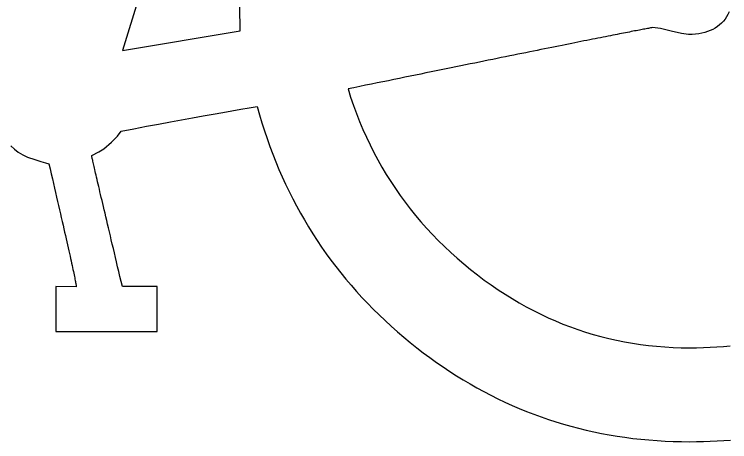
# Model space of a CAD drawing. Extents: x 99958 to 100176, y 99935 to 100011.
# Drawn here: x 100105.4869 to 100105.5492, y 99943.4617 to 99943.499 of the extents above; entities that cross this region are included whole.
import ezdxf

# ---------------------------------------------------------------- set-up
doc = ezdxf.new("R2010")
doc.units = 0
doc.layers.add('TR_SN_ConstructionSigns', color=7, linetype='Continuous')

msp = doc.modelspace()

# ---------------------------------------------------------------- linework, layer by layer
at = {"layer": 'TR_SN_ConstructionSigns'}
for p, q in [((100105.510618, 99943.54238), (100105.496308, 99943.495831)), ((100105.506554, 99943.497537), (100105.506547, 99943.499675)), ((100105.549089, 99943.498985), (100105.548969, 99943.498773)), ((100105.549197, 99943.499211), (100105.549089, 99943.498985)), ((100105.548532, 99943.498218), (100105.548361, 99943.498061)), ((100105.54869, 99943.49839), (100105.548532, 99943.498218)), ((100105.548836, 99943.498574), (100105.54869, 99943.49839)), ((100105.548969, 99943.498773), (100105.548836, 99943.498574)), ((100105.496308, 99943.495831), (100105.506554, 99943.497537)), ((100105.540951, 99943.497537), (100105.540803, 99943.497508)), ((100105.541094, 99943.497564), (100105.540951, 99943.497537)), ((100105.541233, 99943.497591), (100105.541094, 99943.497564)), ((100105.541366, 99943.497616), (100105.541233, 99943.497591)), ((100105.541494, 99943.497641), (100105.541366, 99943.497616)), ((100105.541617, 99943.497664), (100105.541494, 99943.497641)), ((100105.541736, 99943.497686), (100105.541617, 99943.497664)), ((100105.541849, 99943.497708), (100105.541736, 99943.497686)), ((100105.541957, 99943.497728), (100105.541849, 99943.497708)), ((100105.542061, 99943.497747), (100105.541957, 99943.497728)), ((100105.542159, 99943.497765), (100105.542061, 99943.497747)), ((100105.542252, 99943.497782), (100105.542159, 99943.497765)), ((100105.542341, 99943.497798), (100105.542252, 99943.497782)), ((100105.542424, 99943.497813), (100105.542341, 99943.497798)), ((100105.542502, 99943.497827), (100105.542424, 99943.497813)), ((100105.543201, 99943.497752), (100105.542502, 99943.497827)), ((100105.544132, 99943.49753), (100105.543201, 99943.497752)), ((100105.54755, 99943.497568), (100105.547316, 99943.497479)), ((100105.547772, 99943.497671), (100105.54755, 99943.497568)), ((100105.547981, 99943.497787), (100105.547772, 99943.497671)), ((100105.548177, 99943.497917), (100105.547981, 99943.497787)), ((100105.548361, 99943.498061), (100105.548177, 99943.497917)), ((100105.537979, 99943.496954), (100105.537751, 99943.496908)), ((100105.538202, 99943.496998), (100105.537979, 99943.496954)), ((100105.538421, 99943.497041), (100105.538202, 99943.496998)), ((100105.538634, 99943.497084), (100105.538421, 99943.497041)), ((100105.538842, 99943.497125), (100105.538634, 99943.497084)), ((100105.539045, 99943.497165), (100105.538842, 99943.497125)), ((100105.539243, 99943.497204), (100105.539045, 99943.497165)), ((100105.539437, 99943.497242), (100105.539243, 99943.497204)), ((100105.539625, 99943.497279), (100105.539437, 99943.497242)), ((100105.539808, 99943.497315), (100105.539625, 99943.497279)), ((100105.539986, 99943.49735), (100105.539808, 99943.497315)), ((100105.54016, 99943.497384), (100105.539986, 99943.49735)), ((100105.540328, 99943.497416), (100105.54016, 99943.497384)), ((100105.540491, 99943.497448), (100105.540328, 99943.497416)), ((100105.540649, 99943.497479), (100105.540491, 99943.497448)), ((100105.540803, 99943.497508), (100105.540649, 99943.497479)), ((100105.545034, 99943.497307), (100105.544132, 99943.49753)), ((100105.545644, 99943.497233), (100105.545034, 99943.497307)), ((100105.545955, 99943.49724), (100105.545644, 99943.497233)), ((100105.546252, 99943.49726), (100105.545955, 99943.49724)), ((100105.546537, 99943.497294), (100105.546252, 99943.49726)), ((100105.54681, 99943.497342), (100105.546537, 99943.497294)), ((100105.547069, 99943.497404), (100105.54681, 99943.497342)), ((100105.547316, 99943.497479), (100105.547069, 99943.497404)), ((100105.534911, 99943.49634), (100105.534623, 99943.496282)), ((100105.535194, 99943.496397), (100105.534911, 99943.49634)), ((100105.535472, 99943.496453), (100105.535194, 99943.496397)), ((100105.535746, 99943.496508), (100105.535472, 99943.496453)), ((100105.536014, 99943.496561), (100105.535746, 99943.496508)), ((100105.536277, 99943.496614), (100105.536014, 99943.496561)), ((100105.536535, 99943.496666), (100105.536277, 99943.496614)), ((100105.536788, 99943.496716), (100105.536535, 99943.496666)), ((100105.537036, 99943.496766), (100105.536788, 99943.496716)), ((100105.53728, 99943.496814), (100105.537036, 99943.496766)), ((100105.537518, 99943.496862), (100105.53728, 99943.496814)), ((100105.537751, 99943.496908), (100105.537518, 99943.496862)), ((100105.531805, 99943.495713), (100105.531467, 99943.495645)), ((100105.532138, 99943.49578), (100105.531805, 99943.495713)), ((100105.532466, 99943.495847), (100105.532138, 99943.49578)), ((100105.532789, 99943.495912), (100105.532466, 99943.495847)), ((100105.533107, 99943.495976), (100105.532789, 99943.495912)), ((100105.53342, 99943.49604), (100105.533107, 99943.495976)), ((100105.533729, 99943.496102), (100105.53342, 99943.49604)), ((100105.534032, 99943.496163), (100105.533729, 99943.496102)), ((100105.53433, 99943.496223), (100105.534032, 99943.496163)), ((100105.534623, 99943.496282), (100105.53433, 99943.496223)), ((100105.528582, 99943.495059), (100105.528199, 99943.494981)), ((100105.52896, 99943.495136), (100105.528582, 99943.495059)), ((100105.529333, 99943.495212), (100105.52896, 99943.495136)), ((100105.529701, 99943.495286), (100105.529333, 99943.495212)), ((100105.530064, 99943.49536), (100105.529701, 99943.495286)), ((100105.530422, 99943.495433), (100105.530064, 99943.49536)), ((100105.530776, 99943.495504), (100105.530422, 99943.495433)), ((100105.531124, 99943.495575), (100105.530776, 99943.495504)), ((100105.531467, 99943.495645), (100105.531124, 99943.495575)), ((100105.525796, 99943.494491), (100105.525378, 99943.494406)), ((100105.526209, 99943.494576), (100105.525796, 99943.494491)), ((100105.526617, 99943.494659), (100105.526209, 99943.494576)), ((100105.52702, 99943.494741), (100105.526617, 99943.494659)), ((100105.527418, 99943.494822), (100105.52702, 99943.494741)), ((100105.527811, 99943.494902), (100105.527418, 99943.494822)), ((100105.528199, 99943.494981), (100105.527811, 99943.494902)), ((100105.522765, 99943.493872), (100105.522312, 99943.49378)), ((100105.523213, 99943.493964), (100105.522765, 99943.493872)), ((100105.523656, 99943.494054), (100105.523213, 99943.493964)), ((100105.524094, 99943.494144), (100105.523656, 99943.494054)), ((100105.524527, 99943.494232), (100105.524094, 99943.494144)), ((100105.524955, 99943.49432), (100105.524527, 99943.494232)), ((100105.525378, 99943.494406), (100105.524955, 99943.49432)), ((100105.519489, 99943.493202), (100105.519001, 99943.493102)), ((100105.519972, 99943.493301), (100105.519489, 99943.493202)), ((100105.52045, 99943.493399), (100105.519972, 99943.493301)), ((100105.520923, 99943.493496), (100105.52045, 99943.493399)), ((100105.521391, 99943.493591), (100105.520923, 99943.493496)), ((100105.521854, 99943.493686), (100105.521391, 99943.493591)), ((100105.522312, 99943.49378), (100105.521854, 99943.493686)), ((100105.516486, 99943.492586), (100105.515968, 99943.49248)), ((100105.516999, 99943.492692), (100105.516486, 99943.492586)), ((100105.517507, 99943.492796), (100105.516999, 99943.492692)), ((100105.51801, 99943.492899), (100105.517507, 99943.492796)), ((100105.518508, 99943.493001), (100105.51801, 99943.492899)), ((100105.519001, 99943.493102), (100105.518508, 99943.493001)), ((100105.515968, 99943.49248), (100105.516199, 99943.491754)), ((100105.516199, 99943.491754), (100105.516445, 99943.491038)), ((100105.505853, 99943.49057), (100105.506622, 99943.490701)), ((100105.506622, 99943.490701), (100105.507356, 99943.490823)), ((100105.507356, 99943.490823), (100105.508055, 99943.490937)), ((100105.508055, 99943.490937), (100105.508254, 99943.490227)), ((100105.516445, 99943.491038), (100105.516705, 99943.490331)), ((100105.502415, 99943.489963), (100105.503328, 99943.490127)), ((100105.503328, 99943.490127), (100105.504205, 99943.490283)), ((100105.504205, 99943.490283), (100105.505047, 99943.490431)), ((100105.505047, 99943.490431), (100105.505853, 99943.49057)), ((100105.508254, 99943.490227), (100105.508464, 99943.489525)), ((100105.516705, 99943.490331), (100105.516979, 99943.489633)), ((100105.499461, 99943.489419), (100105.500481, 99943.489609)), ((100105.500481, 99943.489609), (100105.501466, 99943.48979)), ((100105.501466, 99943.48979), (100105.502415, 99943.489963)), ((100105.508464, 99943.489525), (100105.508685, 99943.48883)), ((100105.516979, 99943.489633), (100105.517268, 99943.488946)), ((100105.496184, 99943.488799), (100105.497312, 99943.489014)), ((100105.497312, 99943.489014), (100105.498404, 99943.489221)), ((100105.498404, 99943.489221), (100105.499461, 99943.489419)), ((100105.508685, 99943.48883), (100105.508916, 99943.488142)), ((100105.517268, 99943.488946), (100105.517571, 99943.488268)), ((100105.495356, 99943.487848), (100105.495861, 99943.488363)), ((100105.495861, 99943.488363), (100105.496184, 99943.488799)), ((100105.517571, 99943.488268), (100105.517888, 99943.4876)), ((100105.494671, 99943.487254), (100105.495356, 99943.487848)), ((100105.508916, 99943.488142), (100105.509158, 99943.487461)), ((100105.517888, 99943.4876), (100105.51822, 99943.486941)), ((100105.486582, 99943.487529), (100105.486886, 99943.487239)), ((100105.486886, 99943.487239), (100105.487229, 99943.486978)), ((100105.487229, 99943.486978), (100105.487612, 99943.486745)), ((100105.493624, 99943.48666), (100105.494235, 99943.486987)), ((100105.494235, 99943.486987), (100105.494671, 99943.487254)), ((100105.509158, 99943.487461), (100105.509411, 99943.486787)), ((100105.51822, 99943.486941), (100105.518566, 99943.486292)), ((100105.487612, 99943.486745), (100105.488034, 99943.486541)), ((100105.488034, 99943.486541), (100105.488674, 99943.486326)), ((100105.488674, 99943.486326), (100105.489198, 99943.486155)), ((100105.493625, 99943.486651), (100105.493624, 99943.48666)), ((100105.493628, 99943.486633), (100105.493625, 99943.486651)), ((100105.493633, 99943.486606), (100105.493628, 99943.486633)), ((100105.493641, 99943.48657), (100105.493633, 99943.486606)), ((100105.493651, 99943.486524), (100105.493641, 99943.48657)), ((100105.493662, 99943.48647), (100105.493651, 99943.486524)), ((100105.493676, 99943.486408), (100105.493662, 99943.48647)), ((100105.493692, 99943.486336), (100105.493676, 99943.486408)), ((100105.493711, 99943.486255), (100105.493692, 99943.486336)), ((100105.509411, 99943.486787), (100105.509674, 99943.486121)), ((100105.489198, 99943.486155), (100105.489605, 99943.486029)), ((100105.489605, 99943.486029), (100105.489896, 99943.485947)), ((100105.489896, 99943.485947), (100105.489999, 99943.485504)), ((100105.493731, 99943.486165), (100105.493711, 99943.486255)), ((100105.493753, 99943.486066), (100105.493731, 99943.486165)), ((100105.493778, 99943.485958), (100105.493753, 99943.486066)), ((100105.493805, 99943.485842), (100105.493778, 99943.485958)), ((100105.493834, 99943.485716), (100105.493805, 99943.485842)), ((100105.493865, 99943.485582), (100105.493834, 99943.485716)), ((100105.509674, 99943.486121), (100105.509949, 99943.485461)), ((100105.518566, 99943.486292), (100105.518927, 99943.485652)), ((100105.489999, 99943.485504), (100105.490099, 99943.485071)), ((100105.490099, 99943.485071), (100105.490197, 99943.484647)), ((100105.493898, 99943.485438), (100105.493865, 99943.485582)), ((100105.493933, 99943.485286), (100105.493898, 99943.485438)), ((100105.493971, 99943.485124), (100105.493933, 99943.485286)), ((100105.49401, 99943.484954), (100105.493971, 99943.485124)), ((100105.509949, 99943.485461), (100105.510233, 99943.484809)), ((100105.518927, 99943.485652), (100105.519302, 99943.485022)), ((100105.490197, 99943.484647), (100105.490293, 99943.484233)), ((100105.494052, 99943.484774), (100105.49401, 99943.484954)), ((100105.494096, 99943.484586), (100105.494052, 99943.484774)), ((100105.494142, 99943.484389), (100105.494096, 99943.484586)), ((100105.510233, 99943.484809), (100105.510529, 99943.484164)), ((100105.519302, 99943.485022), (100105.519691, 99943.484402)), ((100105.490293, 99943.484233), (100105.490387, 99943.483827)), ((100105.490387, 99943.483827), (100105.490478, 99943.483431)), ((100105.49419, 99943.484183), (100105.494142, 99943.484389)), ((100105.49424, 99943.483967), (100105.49419, 99943.484183)), ((100105.494293, 99943.483743), (100105.49424, 99943.483967)), ((100105.510529, 99943.484164), (100105.510835, 99943.483526)), ((100105.519691, 99943.484402), (100105.520094, 99943.483791)), ((100105.490478, 99943.483431), (100105.490567, 99943.483045)), ((100105.494348, 99943.48351), (100105.494293, 99943.483743)), ((100105.494404, 99943.483268), (100105.494348, 99943.48351)), ((100105.494463, 99943.483017), (100105.494404, 99943.483268)), ((100105.510835, 99943.483526), (100105.511152, 99943.482895)), ((100105.520094, 99943.483791), (100105.520512, 99943.48319)), ((100105.490567, 99943.483045), (100105.490654, 99943.482667)), ((100105.490654, 99943.482667), (100105.490738, 99943.482299)), ((100105.494524, 99943.482757), (100105.494463, 99943.483017)), ((100105.494587, 99943.482489), (100105.494524, 99943.482757)), ((100105.511152, 99943.482895), (100105.511479, 99943.482271)), ((100105.520512, 99943.48319), (100105.520945, 99943.482599)), ((100105.520945, 99943.482599), (100105.521391, 99943.482017)), ((100105.490738, 99943.482299), (100105.490821, 99943.48194)), ((100105.494653, 99943.482211), (100105.494587, 99943.482489)), ((100105.49472, 99943.481924), (100105.494653, 99943.482211)), ((100105.511479, 99943.482271), (100105.511818, 99943.481655)), ((100105.521391, 99943.482017), (100105.521852, 99943.481445)), ((100105.490821, 99943.48194), (100105.490901, 99943.481591)), ((100105.490901, 99943.481591), (100105.490978, 99943.481251)), ((100105.49479, 99943.481628), (100105.49472, 99943.481924)), ((100105.494861, 99943.481324), (100105.49479, 99943.481628)), ((100105.494935, 99943.48101), (100105.494861, 99943.481324)), ((100105.511818, 99943.481655), (100105.512167, 99943.481045)), ((100105.521852, 99943.481445), (100105.522328, 99943.480883)), ((100105.490978, 99943.481251), (100105.491054, 99943.48092)), ((100105.491054, 99943.48092), (100105.491127, 99943.480599)), ((100105.495011, 99943.480687), (100105.494935, 99943.48101)), ((100105.512167, 99943.481045), (100105.512526, 99943.480443)), ((100105.522328, 99943.480883), (100105.522818, 99943.48033)), ((100105.491127, 99943.480599), (100105.491198, 99943.480287)), ((100105.491198, 99943.480287), (100105.491267, 99943.479984)), ((100105.495089, 99943.480356), (100105.495011, 99943.480687)), ((100105.49517, 99943.480015), (100105.495089, 99943.480356)), ((100105.512526, 99943.480443), (100105.512897, 99943.479848)), ((100105.522818, 99943.48033), (100105.523322, 99943.479786)), ((100105.491267, 99943.479984), (100105.491333, 99943.47969)), ((100105.491333, 99943.47969), (100105.491397, 99943.479406)), ((100105.495252, 99943.479666), (100105.49517, 99943.480015)), ((100105.495337, 99943.479308), (100105.495252, 99943.479666)), ((100105.512897, 99943.479848), (100105.513278, 99943.47926)), ((100105.523322, 99943.479786), (100105.52384, 99943.479253)), ((100105.491397, 99943.479406), (100105.491459, 99943.479131)), ((100105.491459, 99943.479131), (100105.491519, 99943.478866)), ((100105.491519, 99943.478866), (100105.491576, 99943.47861)), ((100105.495423, 99943.47894), (100105.495337, 99943.479308)), ((100105.495512, 99943.478564), (100105.495423, 99943.47894)), ((100105.513278, 99943.47926), (100105.513669, 99943.478679)), ((100105.52384, 99943.479253), (100105.524373, 99943.478729)), ((100105.491576, 99943.47861), (100105.491631, 99943.478363)), ((100105.491631, 99943.478363), (100105.491684, 99943.478125)), ((100105.495603, 99943.478179), (100105.495512, 99943.478564)), ((100105.513669, 99943.478679), (100105.514072, 99943.478106)), ((100105.524373, 99943.478729), (100105.52492, 99943.478214)), ((100105.52492, 99943.478214), (100105.525482, 99943.47771)), ((100105.491684, 99943.478125), (100105.491735, 99943.477897)), ((100105.491735, 99943.477897), (100105.491783, 99943.477678)), ((100105.491783, 99943.477678), (100105.491829, 99943.477468)), ((100105.495696, 99943.477784), (100105.495603, 99943.478179)), ((100105.495792, 99943.477381), (100105.495696, 99943.477784)), ((100105.514072, 99943.478106), (100105.514485, 99943.477539)), ((100105.525482, 99943.47771), (100105.526058, 99943.477214)), ((100105.491829, 99943.477468), (100105.491873, 99943.477268)), ((100105.491873, 99943.477268), (100105.491915, 99943.477077)), ((100105.491915, 99943.477077), (100105.491954, 99943.476895)), ((100105.495889, 99943.476969), (100105.495792, 99943.477381)), ((100105.495989, 99943.476548), (100105.495889, 99943.476969)), ((100105.514485, 99943.477539), (100105.514908, 99943.47698)), ((100105.514908, 99943.47698), (100105.515343, 99943.476428)), ((100105.526058, 99943.477214), (100105.526648, 99943.476729)), ((100105.491954, 99943.476895), (100105.491991, 99943.476723)), ((100105.491991, 99943.476723), (100105.492026, 99943.47656)), ((100105.492026, 99943.47656), (100105.492058, 99943.476406)), ((100105.492058, 99943.476406), (100105.492088, 99943.476262)), ((100105.49609, 99943.476118), (100105.495989, 99943.476548)), ((100105.515343, 99943.476428), (100105.515788, 99943.475883)), ((100105.526648, 99943.476729), (100105.527253, 99943.476253)), ((100105.492088, 99943.476262), (100105.492116, 99943.476126)), ((100105.492116, 99943.476126), (100105.492142, 99943.476001)), ((100105.492142, 99943.476001), (100105.492166, 99943.475884)), ((100105.492166, 99943.475884), (100105.492187, 99943.475777)), ((100105.492187, 99943.475777), (100105.492206, 99943.475679)), ((100105.496194, 99943.475679), (100105.49609, 99943.476118)), ((100105.515788, 99943.475883), (100105.516244, 99943.475345)), ((100105.527253, 99943.476253), (100105.527846, 99943.475807)), ((100105.527846, 99943.475807), (100105.528443, 99943.475377)), ((100105.49227, 99943.475213), (100105.490493, 99943.475231)), ((100105.490493, 99943.475231), (100105.490493, 99943.471319)), ((100105.492206, 99943.475679), (100105.492222, 99943.475591)), ((100105.492222, 99943.475591), (100105.492237, 99943.475512)), ((100105.492237, 99943.475512), (100105.492249, 99943.475442)), ((100105.492249, 99943.475442), (100105.492259, 99943.475381)), ((100105.492259, 99943.475381), (100105.492266, 99943.47533)), ((100105.492266, 99943.47533), (100105.492272, 99943.475288)), ((100105.492274, 99943.475218), (100105.49227, 99943.475213)), ((100105.492272, 99943.475288), (100105.492275, 99943.475255)), ((100105.492276, 99943.475232), (100105.492274, 99943.475218)), ((100105.492275, 99943.475255), (100105.492276, 99943.475232)), ((100105.4963, 99943.475231), (100105.496194, 99943.475679)), ((100105.499331, 99943.475231), (100105.4963, 99943.475231)), ((100105.499331, 99943.471319), (100105.499331, 99943.475231)), ((100105.516244, 99943.475345), (100105.51671, 99943.474814)), ((100105.528443, 99943.475377), (100105.529046, 99943.474963)), ((100105.51671, 99943.474814), (100105.517187, 99943.474291)), ((100105.529046, 99943.474963), (100105.529653, 99943.474565)), ((100105.529653, 99943.474565), (100105.530266, 99943.474184)), ((100105.517187, 99943.474291), (100105.517675, 99943.473774)), ((100105.530266, 99943.474184), (100105.530884, 99943.473819)), ((100105.517675, 99943.473774), (100105.518174, 99943.473265)), ((100105.518174, 99943.473265), (100105.518683, 99943.472763)), ((100105.530884, 99943.473819), (100105.531507, 99943.47347)), ((100105.531507, 99943.47347), (100105.532135, 99943.473138)), ((100105.518683, 99943.472763), (100105.519203, 99943.472268)), ((100105.532135, 99943.473138), (100105.532768, 99943.472821)), ((100105.532768, 99943.472821), (100105.533405, 99943.472521)), ((100105.519203, 99943.472268), (100105.519733, 99943.47178)), ((100105.533405, 99943.472521), (100105.534048, 99943.472237)), ((100105.534048, 99943.472237), (100105.534697, 99943.471969)), ((100105.534697, 99943.471969), (100105.53535, 99943.471718)), ((100105.519733, 99943.47178), (100105.520275, 99943.4713)), ((100105.53535, 99943.471718), (100105.536008, 99943.471483)), ((100105.536008, 99943.471483), (100105.536671, 99943.471264)), ((100105.490493, 99943.471319), (100105.499331, 99943.471319)), ((100105.520275, 99943.4713), (100105.520827, 99943.470826)), ((100105.520827, 99943.470826), (100105.521389, 99943.47036)), ((100105.536671, 99943.471264), (100105.537339, 99943.471061)), ((100105.537339, 99943.471061), (100105.538012, 99943.470874)), ((100105.538012, 99943.470874), (100105.538691, 99943.470704)), ((100105.521389, 99943.47036), (100105.521963, 99943.469901)), ((100105.538691, 99943.470704), (100105.539374, 99943.47055)), ((100105.539374, 99943.47055), (100105.540063, 99943.470412)), ((100105.540063, 99943.470412), (100105.540756, 99943.47029)), ((100105.540756, 99943.47029), (100105.541455, 99943.470185)), ((100105.541455, 99943.470185), (100105.542158, 99943.470095)), ((100105.521963, 99943.469901), (100105.522528, 99943.469464)), ((100105.542158, 99943.470095), (100105.542867, 99943.470022)), ((100105.542867, 99943.470022), (100105.54358, 99943.469966)), ((100105.54358, 99943.469966), (100105.544299, 99943.469925)), ((100105.544299, 99943.469925), (100105.545023, 99943.469901)), ((100105.545023, 99943.469901), (100105.545752, 99943.469893)), ((100105.545752, 99943.469893), (100105.54635, 99943.469898)), ((100105.54635, 99943.469898), (100105.546945, 99943.469913)), ((100105.546945, 99943.469913), (100105.547535, 99943.469938)), ((100105.547535, 99943.469938), (100105.548121, 99943.469973)), ((100105.548121, 99943.469973), (100105.548704, 99943.470018)), ((100105.548704, 99943.470018), (100105.549282, 99943.470073)), ((100105.522528, 99943.469464), (100105.523097, 99943.469038)), ((100105.523097, 99943.469038), (100105.523671, 99943.468625)), ((100105.523671, 99943.468625), (100105.524249, 99943.468224)), ((100105.524249, 99943.468224), (100105.524832, 99943.467834)), ((100105.524832, 99943.467834), (100105.525419, 99943.467457)), ((100105.525419, 99943.467457), (100105.52601, 99943.467092)), ((100105.52601, 99943.467092), (100105.526606, 99943.466738)), ((100105.526606, 99943.466738), (100105.527205, 99943.466397)), ((100105.527205, 99943.466397), (100105.52781, 99943.466067)), ((100105.52781, 99943.466067), (100105.528418, 99943.46575)), ((100105.528418, 99943.46575), (100105.529031, 99943.465444)), ((100105.529031, 99943.465444), (100105.529648, 99943.465151)), ((100105.529648, 99943.465151), (100105.53027, 99943.464869)), ((100105.53027, 99943.464869), (100105.530896, 99943.4646)), ((100105.530896, 99943.4646), (100105.531526, 99943.464342)), ((100105.531526, 99943.464342), (100105.532161, 99943.464096)), ((100105.532161, 99943.464096), (100105.5328, 99943.463863)), ((100105.5328, 99943.463863), (100105.533443, 99943.463641)), ((100105.533443, 99943.463641), (100105.53409, 99943.463432)), ((100105.53409, 99943.463432), (100105.534742, 99943.463234)), ((100105.534742, 99943.463234), (100105.535398, 99943.463048)), ((100105.535398, 99943.463048), (100105.536059, 99943.462874)), ((100105.536059, 99943.462874), (100105.536724, 99943.462713)), ((100105.536724, 99943.462713), (100105.537393, 99943.462563)), ((100105.537393, 99943.462563), (100105.538067, 99943.462425)), ((100105.538067, 99943.462425), (100105.538745, 99943.462299)), ((100105.538745, 99943.462299), (100105.539427, 99943.462186)), ((100105.539427, 99943.462186), (100105.540113, 99943.462084)), ((100105.540113, 99943.462084), (100105.540804, 99943.461994)), ((100105.540804, 99943.461994), (100105.5415, 99943.461916)), ((100105.5415, 99943.461916), (100105.542199, 99943.46185)), ((100105.542199, 99943.46185), (100105.542903, 99943.461796)), ((100105.542903, 99943.461796), (100105.543611, 99943.461754)), ((100105.543611, 99943.461754), (100105.544324, 99943.461724)), ((100105.544324, 99943.461724), (100105.545041, 99943.461706)), ((100105.545041, 99943.461706), (100105.545762, 99943.4617)), ((100105.545762, 99943.4617), (100105.54636, 99943.461704)), ((100105.54636, 99943.461704), (100105.546954, 99943.461716)), ((100105.546954, 99943.461716), (100105.547545, 99943.461737)), ((100105.547545, 99943.461737), (100105.548133, 99943.461765)), ((100105.548133, 99943.461765), (100105.548718, 99943.461801)), ((100105.548718, 99943.461801), (100105.549299, 99943.461845))]:
    msp.add_line(p, q, dxfattribs=at)

doc.saveas('drawing.dxf')
